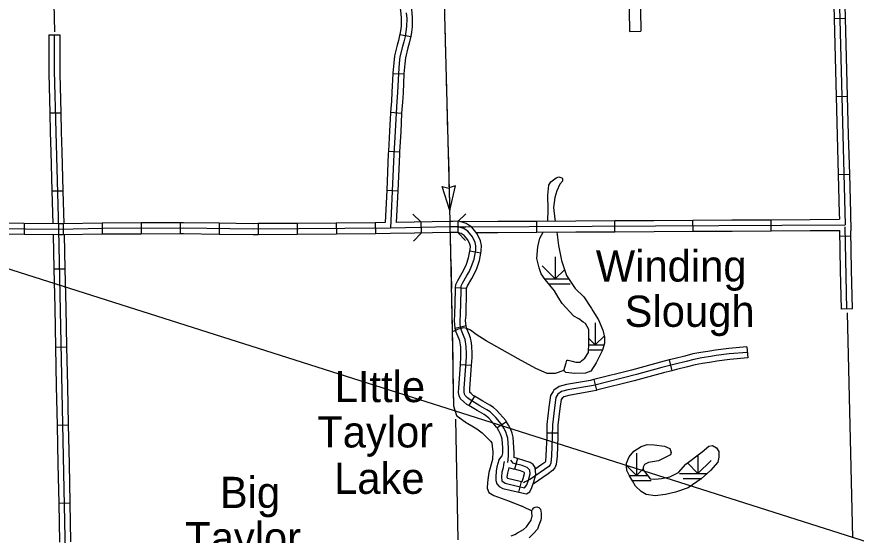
# Model space of a CAD drawing. Extents: x 1164457 to 1439835, y 1590918 to 1773502.
# Drawn here: x 1308056 to 1319414, y 1641151 to 1648165 of the extents above; entities that cross this region are included whole.
import ezdxf

# ---------------------------------------------------------------- set-up
doc = ezdxf.new("R2010")
doc.units = 0
for name, color, linetype in [('Level 32', 7, 'Continuous'), ('Level 35', 7, 'Continuous'), ('Level 38', 7, 'Continuous'), ('Level 43', 7, 'Continuous'), ('Level 44', 7, 'Continuous'), ('Level 45', 7, 'Continuous'), ('Level 46', 7, 'Continuous'), ('Level 47', 7, 'Continuous'), ('Level 5', 7, 'Continuous'), ('R_Draft', 7, 'Continuous')]:
    doc.layers.add(name, color=color, linetype=linetype)

msp = doc.modelspace()

# ---------------------------------------------------------------- linework, layer by layer
at = {"layer": 'Level 32'}
for p, q in [((1313238, 1647927), (1313386, 1647900)), ((1313144, 1647399), (1313294, 1647392)), ((1313114, 1646874), (1313263, 1646862)), ((1313085, 1646345), (1313235, 1646337)), ((1313061, 1645817), (1313211, 1645810)), ((1308156, 1645368), (1308155, 1645218)), ((1308682, 1645365), (1308685, 1645215)), ((1309210, 1645373), (1309212, 1645223)), ((1309739, 1645375), (1309739, 1645225)), ((1310267, 1645377), (1310267, 1645227)), ((1310796, 1645371), (1310794, 1645221)), ((1311322, 1645366), (1311324, 1645216)), ((1311850, 1645370), (1311852, 1645220)), ((1312378, 1645374), (1312380, 1645224)), ((1312906, 1645379), (1312908, 1645229)), ((1313524, 1645389), (1313527, 1645239)), ((1314024, 1645396), (1314022, 1645246)), ((1314334, 1644965), (1314187, 1644993)), ((1314143, 1644490), (1313993, 1644497)), ((1314135, 1643985), (1313989, 1643948)), ((1314208, 1643445), (1314058, 1643456)), ((1314250, 1643032), (1314172, 1642904)), ((1314682, 1642683), (1314555, 1642603)), ((1314830, 1642187), (1314791, 1642043)), ((1314850, 1641734), (1314885, 1641879))]:
    msp.add_line(p, q, dxfattribs=at)
for points in [[(1313225, 1648426), (1313232, 1648378), (1313252, 1648210), (1313258, 1648140), (1313255, 1648040), (1313248, 1647977), (1313238, 1647927)], [(1313373, 1648449), (1313381, 1648398), (1313401, 1648225), (1313408, 1648145), (1313405, 1648029), (1313396, 1647955), (1313386, 1647900)], [(1313326, 1648217), (1313333, 1648142), (1313330, 1648034), (1313322, 1647966), (1313309, 1647899), (1313294, 1647825), (1313275, 1647763), (1313241, 1647622), (1313231, 1647536), (1313219, 1647399), (1313207, 1647142), (1313200, 1647018), (1313188, 1646860), (1313176, 1646614), (1313158, 1646305), (1313113, 1645306)], [(1313238, 1647927), (1313236, 1647914), (1313221, 1647843), (1313203, 1647783), (1313167, 1647636), (1313156, 1647543), (1313145, 1647404), (1313144, 1647399)], [(1313386, 1647900), (1313383, 1647884), (1313366, 1647806), (1313347, 1647743), (1313315, 1647609), (1313305, 1647528), (1313294, 1647394), (1313294, 1647392)], [(1313144, 1647399), (1313133, 1647146), (1313125, 1647023), (1313114, 1646874)], [(1313294, 1647392), (1313282, 1647138), (1313274, 1647012), (1313263, 1646862)], [(1313114, 1646874), (1313113, 1646865), (1313101, 1646618), (1313085, 1646345)], [(1313263, 1646862), (1313263, 1646856), (1313251, 1646610), (1313235, 1646337)], [(1313085, 1646345), (1313083, 1646309), (1313061, 1645817)], [(1313235, 1646337), (1313233, 1646301), (1313211, 1645810)], [(1313061, 1645817), (1313041, 1645380)], [(1313211, 1645810), (1313191, 1645382)], [(1308156, 1645368), (1307628, 1645373)], [(1308682, 1645365), (1308622, 1645364), (1308156, 1645368)], [(1309210, 1645373), (1308682, 1645365)], [(1309739, 1645375), (1309221, 1645374), (1309210, 1645373)], [(1310267, 1645377), (1309739, 1645375)], [(1310796, 1645371), (1310314, 1645378), (1310267, 1645377)], [(1311322, 1645366), (1311256, 1645365), (1310796, 1645371)], [(1311850, 1645370), (1311322, 1645366)], [(1312378, 1645374), (1311850, 1645370)], [(1312906, 1645379), (1312378, 1645374)], [(1313041, 1645380), (1312906, 1645379)], [(1313433, 1645387), (1313191, 1645382)], [(1313962, 1645397), (1313922, 1645397), (1313433, 1645387)], [(1314334, 1644965), (1314341, 1644998), (1314343, 1645070), (1314331, 1645135), (1314286, 1645230), (1314211, 1645318), (1314164, 1645351), (1314135, 1645369), (1314095, 1645383), (1314049, 1645396), (1313983, 1645398), (1313962, 1645397)], [(1314060, 1644131), (1314067, 1644462), (1314069, 1644523), (1314088, 1644562), (1314147, 1644663), (1314176, 1644716), (1314210, 1644789), (1314243, 1644886), (1314266, 1645006), (1314268, 1645065), (1314259, 1645112), (1314223, 1645189), (1314160, 1645263), (1314123, 1645288), (1314103, 1645301), (1314073, 1645311), (1314038, 1645321), (1313983, 1645323), (1313924, 1645322), (1313113, 1645306), (1311256, 1645290), (1310314, 1645303), (1309222, 1645299), (1308622, 1645289), (1307282, 1645301)], [(1308155, 1645218), (1307627, 1645223)], [(1309212, 1645223), (1308685, 1645215)], [(1309739, 1645225), (1309223, 1645224), (1309212, 1645223)], [(1310267, 1645227), (1309739, 1645225)], [(1310794, 1645221), (1310313, 1645228), (1310267, 1645227)], [(1311324, 1645216), (1311256, 1645215), (1310794, 1645221)], [(1311852, 1645220), (1311324, 1645216)], [(1312380, 1645224), (1311852, 1645220)], [(1312908, 1645229), (1312380, 1645224)], [(1313436, 1645237), (1313114, 1645231), (1312908, 1645229)], [(1313964, 1645247), (1313925, 1645247), (1313436, 1645237)], [(1314187, 1644993), (1314191, 1645015), (1314193, 1645059), (1314187, 1645088), (1314159, 1645148), (1314109, 1645207), (1314082, 1645225), (1314071, 1645232), (1314050, 1645239), (1314022, 1645246), (1313982, 1645248), (1313964, 1645247)], [(1308685, 1645215), (1308622, 1645214), (1308155, 1645218)], [(1313993, 1644497), (1313995, 1644541), (1314022, 1644598), (1314082, 1644700), (1314109, 1644750), (1314141, 1644817), (1314170, 1644905), (1314187, 1644993)], [(1314143, 1644490), (1314144, 1644504), (1314154, 1644527), (1314213, 1644626), (1314243, 1644682), (1314280, 1644761), (1314316, 1644867), (1314334, 1644965)], [(1313989, 1643948), (1313987, 1643955), (1313981, 1643999), (1313979, 1644061), (1313985, 1644134), (1313992, 1644465), (1313993, 1644497)], [(1314135, 1643985), (1314135, 1643985), (1314130, 1644013), (1314129, 1644058), (1314135, 1644127), (1314141, 1644460), (1314143, 1644490)], [(1314701, 1642134), (1314710, 1642218), (1314709, 1642262), (1314708, 1642335), (1314699, 1642464), (1314688, 1642506), (1314671, 1642548), (1314645, 1642601), (1314610, 1642657), (1314537, 1642745), (1314494, 1642790), (1314461, 1642818), (1314418, 1642848), (1314322, 1642901), (1314189, 1642981), (1314153, 1643010), (1314122, 1643041), (1314114, 1643059), (1314109, 1643089), (1314111, 1643141), (1314141, 1643560), (1314141, 1643610), (1314138, 1643701), (1314134, 1643738), (1314128, 1643767), (1314123, 1643798), (1314111, 1643832), (1314074, 1643921), (1314061, 1643970), (1314056, 1644006), (1314054, 1644059), (1314060, 1644131)], [(1314208, 1643445), (1314216, 1643557), (1314216, 1643611), (1314213, 1643707), (1314208, 1643750), (1314202, 1643781), (1314196, 1643817), (1314181, 1643859), (1314145, 1643945), (1314135, 1643985)], [(1314058, 1643456), (1314066, 1643563), (1314066, 1643610), (1314063, 1643695), (1314059, 1643727), (1314054, 1643754), (1314050, 1643779), (1314041, 1643805), (1314002, 1643898), (1313989, 1643948)], [(1314172, 1642904), (1314146, 1642919), (1314103, 1642955), (1314059, 1642998), (1314042, 1643037), (1314034, 1643083), (1314036, 1643145), (1314058, 1643456)], [(1314250, 1643032), (1314232, 1643043), (1314203, 1643066), (1314186, 1643083), (1314184, 1643094), (1314186, 1643137), (1314208, 1643445)], [(1314682, 1642683), (1314671, 1642701), (1314593, 1642794), (1314546, 1642844), (1314507, 1642878), (1314457, 1642912), (1314360, 1642966), (1314250, 1643032)], [(1314555, 1642603), (1314549, 1642613), (1314480, 1642695), (1314443, 1642736), (1314415, 1642759), (1314378, 1642785), (1314285, 1642836), (1314172, 1642904)], [(1314785, 1642200), (1314784, 1642263), (1314783, 1642338), (1314773, 1642477), (1314759, 1642530), (1314740, 1642579), (1314710, 1642638), (1314682, 1642683)], [(1314578, 1642164), (1314623, 1642224), (1314634, 1642261), (1314633, 1642332), (1314625, 1642452), (1314616, 1642483), (1314603, 1642518), (1314579, 1642565), (1314555, 1642603)], [(1314578, 1642164), (1314563, 1642122), (1314553, 1642074), (1314542, 1642015), (1314538, 1641940), (1314540, 1641891), (1314551, 1641844), (1314585, 1641808), (1314631, 1641783), (1314832, 1641738), (1314850, 1641734)], [(1314651, 1642146), (1314642, 1642109), (1314636, 1642062), (1314620, 1642003), (1314613, 1641941), (1314621, 1641885), (1314664, 1641853), (1314849, 1641811), (1314926, 1641792), (1314959, 1641833), (1314981, 1641894), (1315004, 1641979), (1314998, 1642031), (1314960, 1642069), (1314896, 1642092), (1314798, 1642118), (1314772, 1642126), (1314743, 1642165)], [(1314830, 1642187), (1314785, 1642200)], [(1314850, 1641734), (1314953, 1641709), (1314997, 1641736), (1315025, 1641795), (1315052, 1641871), (1315081, 1641974), (1315070, 1642066), (1315041, 1642109), (1315001, 1642134), (1314919, 1642163), (1314830, 1642187)], [(1314715, 1642064), (1314694, 1641989), (1314689, 1641942), (1314691, 1641926), (1314696, 1641923), (1314867, 1641884), (1314885, 1641879)], [(1314791, 1642043), (1314778, 1642046), (1314715, 1642064)], [(1314885, 1641879), (1314895, 1641877), (1314909, 1641916), (1314928, 1641985), (1314927, 1641996), (1314919, 1642004), (1314873, 1642020), (1314791, 1642043)]]:
    msp.add_lwpolyline(points, dxfattribs=at)
at = {"layer": 'Level 35'}
for points in [[(1315458, 1643378), (1315341, 1643338), (1315234, 1643338), (1315077, 1643406), (1314841, 1643536), (1314409, 1643780), (1314271, 1643865), (1314195, 1643923), (1314147, 1643946), (1314097, 1643956), (1314067, 1643947), (1314028, 1643939), (1314001, 1643923), (1313949, 1643902)], [(1314745, 1641141), (1314794, 1641159), (1314830, 1641181), (1314912, 1641229), (1314953, 1641266), (1314986, 1641308), (1315018, 1641353), (1315028, 1641415), (1315027, 1641453), (1315027, 1641481), (1315032, 1641500), (1315053, 1641521), (1315070, 1641532), (1315094, 1641534), (1315119, 1641526), (1315144, 1641504), (1315150, 1641451), (1315150, 1641385), (1315146, 1641352), (1315120, 1641285), (1315102, 1641231), (1315046, 1641175), (1314990, 1641116)]]:
    msp.add_lwpolyline(points, dxfattribs=at)
at = {"layer": 'Level 38'}
for points in [[(1313416, 1645493), (1313524, 1645389)], [(1314024, 1645396), (1314131, 1645501)], [(1313527, 1645239), (1313423, 1645131)], [(1314127, 1645139), (1314022, 1645246)]]:
    msp.add_lwpolyline(points, dxfattribs=at)
at = {"layer": 'Level 43'}
for p, q in [((1313814, 1645871), (1313902, 1645848)), ((1313914, 1645542), (1313814, 1645871)), ((1313991, 1645877), (1313903, 1645852)), ((1313914, 1645542), (1313991, 1645877))]:
    msp.add_line(p, q, dxfattribs=at)
for points in [[(1313833, 1648528), (1313912, 1645644), (1313917, 1645325), (1313922, 1645173), (1313949, 1643902), (1313965, 1642894)], [(1313846, 1648049), (1313851, 1647851)], [(1313851, 1647851), (1313857, 1647654)], [(1313860, 1647522), (1313871, 1647126)], [(1313875, 1646994), (1313886, 1646598)], [(1313890, 1646466), (1313900, 1646070)], [(1313904, 1645938), (1313912, 1645644), (1313914, 1645542)], [(1313915, 1645448), (1313916, 1645397)], [(1313919, 1645247), (1313922, 1645173), (1313925, 1645014)], [(1313928, 1644883), (1313932, 1644685)], [(1313932, 1644685), (1313936, 1644487)], [(1313939, 1644355), (1313947, 1643959)], [(1313950, 1643827), (1313956, 1643431)], [(1313958, 1643299), (1313965, 1642903)], [(1313965, 1642903), (1314004, 1642772), (1314139, 1642672), (1314212, 1642631), (1314283, 1642590), (1314354, 1642535), (1314444, 1642447), (1314468, 1642421), (1314486, 1642399), (1314489, 1642352), (1314497, 1642284), (1314491, 1642177), (1314442, 1641999), (1314423, 1641864), (1314420, 1641785), (1314442, 1641727), (1314511, 1641686), (1314711, 1641615), (1314905, 1641538), (1315027, 1641481)], [(1313965, 1642903), (1314004, 1642772), (1314053, 1642735)], [(1314161, 1642660), (1314212, 1642631), (1314283, 1642590), (1314354, 1642535), (1314444, 1642447), (1314468, 1642421), (1314471, 1642418)], [(1314496, 1642292), (1314497, 1642284), (1314491, 1642177), (1314442, 1641999), (1314429, 1641903)], [(1314425, 1641773), (1314442, 1641727), (1314511, 1641686), (1314711, 1641615), (1314762, 1641595)], [(1314885, 1641546), (1314905, 1641538), (1315027, 1641481)]]:
    msp.add_lwpolyline(points, dxfattribs=at)
at = {"layer": 'Level 44'}
for p, q in [((1315342, 1644918), (1315342, 1644618)), ((1315342, 1644618), (1315165, 1644795)), ((1315342, 1644618), (1315466, 1644743)), ((1315202, 1644618), (1315524, 1644618)), ((1315255, 1644550), (1315542, 1644550)), ((1315883, 1644026), (1315883, 1643726)), ((1315883, 1643726), (1315795, 1643814)), ((1315883, 1643726), (1316007, 1643850)), ((1315792, 1643658), (1315981, 1643658)), ((1315793, 1643726), (1316000, 1643726)), ((1316441, 1642259), (1316441, 1641959)), ((1317273, 1642237), (1317273, 1641987)), ((1317273, 1641987), (1317450, 1642163)), ((1316441, 1641959), (1316307, 1642093)), ((1316441, 1641959), (1316525, 1642043)), ((1317273, 1641987), (1317131, 1642129)), ((1316344, 1641959), (1316589, 1641959)), ((1317023, 1641987), (1317399, 1641987)), ((1316385, 1641890), (1316641, 1641890)), ((1317073, 1641918), (1317323, 1641918))]:
    msp.add_line(p, q, dxfattribs=at)
at = {"layer": 'Level 45'}
for p, q in [((1319116, 1648142), (1319266, 1648146)), ((1308488, 1647921), (1308638, 1647921)), ((1319144, 1647087), (1319293, 1647091)), ((1308502, 1646864), (1308652, 1646867)), ((1319171, 1646031), (1319321, 1646035)), ((1308532, 1645808), (1308681, 1645812)), ((1315094, 1645251), (1315093, 1645401)), ((1316150, 1645257), (1316149, 1645407)), ((1317206, 1645263), (1317205, 1645413)), ((1318262, 1645269), (1318261, 1645419)), ((1319343, 1645195), (1319193, 1645192)), ((1308558, 1644753), (1308708, 1644756)), ((1319363, 1644213), (1319213, 1644210)), ((1308580, 1643697), (1308730, 1643700)), ((1317935, 1643699), (1317948, 1643549)), ((1316884, 1643522), (1316921, 1643376)), ((1315862, 1643256), (1315899, 1643111)), ((1308602, 1642641), (1308752, 1642644)), ((1315228, 1642537), (1315378, 1642535)), ((1308624, 1641585), (1308774, 1641589))]:
    msp.add_line(p, q, dxfattribs=at)
for points in [[(1318752, 1665034), (1318876, 1661383), (1318877, 1661354), (1318885, 1661302), (1318888, 1661264), (1318884, 1661122), (1319013, 1655865), (1319072, 1653218), (1319114, 1651358), (1319127, 1650560), (1319264, 1645351)], [(1319102, 1648670), (1319116, 1648142)], [(1319252, 1648674), (1319266, 1648146)], [(1319116, 1648142), (1319130, 1647615)], [(1319266, 1648146), (1319280, 1647619)], [(1308488, 1647921), (1308488, 1647433), (1308489, 1647392)], [(1308563, 1647921), (1308563, 1647434), (1308583, 1646605), (1308622, 1645289), (1308722, 1640458), (1308719, 1640387), (1308711, 1640372)], [(1308638, 1647921), (1308638, 1647435), (1308639, 1647395)], [(1319130, 1647615), (1319144, 1647087)], [(1319280, 1647619), (1319293, 1647091)], [(1308489, 1647392), (1308502, 1646864)], [(1308639, 1647395), (1308652, 1646867)], [(1319144, 1647087), (1319157, 1646559)], [(1319293, 1647091), (1319307, 1646563)], [(1308502, 1646864), (1308508, 1646603), (1308516, 1646336)], [(1308652, 1646867), (1308658, 1646607), (1308666, 1646340)], [(1319157, 1646559), (1319171, 1646031)], [(1319307, 1646563), (1319321, 1646035)], [(1308516, 1646336), (1308532, 1645808)], [(1308666, 1646340), (1308681, 1645812)], [(1319171, 1646031), (1319185, 1645503)], [(1319321, 1646035), (1319335, 1645507)], [(1308532, 1645808), (1308545, 1645365)], [(1308681, 1645812), (1308695, 1645365)], [(1319185, 1645503), (1319187, 1645425)], [(1319335, 1645507), (1319341, 1645268)], [(1314038, 1645321), (1314112, 1645321), (1314132, 1645321), (1319264, 1645350)], [(1314050, 1645395), (1314565, 1645398)], [(1314565, 1645398), (1315093, 1645401)], [(1315093, 1645401), (1315621, 1645404)], [(1315621, 1645404), (1316149, 1645407)], [(1316149, 1645407), (1316677, 1645410)], [(1316677, 1645410), (1317205, 1645413)], [(1317205, 1645413), (1317733, 1645416)], [(1317733, 1645416), (1318261, 1645419)], [(1318261, 1645419), (1318789, 1645422)], [(1318789, 1645422), (1319187, 1645425)], [(1314272, 1645247), (1314566, 1645248)], [(1314566, 1645248), (1315094, 1645251)], [(1315094, 1645251), (1315622, 1645254)], [(1315622, 1645254), (1316150, 1645257)], [(1316150, 1645257), (1316678, 1645260)], [(1316678, 1645260), (1317206, 1645263)], [(1317206, 1645263), (1317734, 1645266)], [(1317734, 1645266), (1318262, 1645269)], [(1318262, 1645269), (1318790, 1645272)], [(1318790, 1645272), (1319191, 1645275)], [(1319202, 1644737), (1319191, 1645275)], [(1319288, 1644211), (1319265, 1645321)], [(1319352, 1644741), (1319341, 1645268)], [(1308548, 1645214), (1308558, 1644753)], [(1308698, 1645215), (1308708, 1644756)], [(1308558, 1644753), (1308569, 1644225)], [(1308708, 1644756), (1308719, 1644228)], [(1319213, 1644210), (1319202, 1644737)], [(1319363, 1644213), (1319352, 1644741)], [(1308569, 1644225), (1308580, 1643697)], [(1308719, 1644228), (1308730, 1643700)], [(1308580, 1643697), (1308591, 1643169)], [(1308730, 1643700), (1308741, 1643172)], [(1317406, 1643637), (1317311, 1643623), (1317203, 1643603), (1317094, 1643575), (1316945, 1643537), (1316884, 1643522)], [(1317935, 1643699), (1317689, 1643678), (1317508, 1643654), (1317434, 1643642), (1317406, 1643637)], [(1317942, 1643624), (1317697, 1643603), (1317519, 1643580), (1317446, 1643568), (1317323, 1643549), (1317219, 1643530), (1317112, 1643502), (1316964, 1643465), (1316786, 1643419), (1316440, 1643325), (1315878, 1643183), (1315832, 1643171), (1315510, 1643116), (1315427, 1643093), (1315379, 1643058), (1315349, 1643013), (1315332, 1642872), (1315304, 1642644), (1315302, 1642489), (1315291, 1642223), (1315282, 1642126), (1315271, 1642102), (1315254, 1642079), (1315007, 1641909), (1314933, 1641874), (1314913, 1641859)], [(1316884, 1643522), (1316767, 1643492), (1316421, 1643397), (1316374, 1643385)], [(1317948, 1643549), (1317705, 1643528), (1317530, 1643506), (1317458, 1643494), (1317429, 1643489)], [(1317429, 1643489), (1317336, 1643475), (1317235, 1643456), (1317131, 1643430), (1316982, 1643392), (1316921, 1643376)], [(1316374, 1643385), (1315862, 1643256)], [(1316921, 1643376), (1316805, 1643347), (1316459, 1643252), (1316411, 1643240)], [(1315862, 1643256), (1315859, 1643256), (1315817, 1643245), (1315494, 1643189), (1315394, 1643162), (1315324, 1643111), (1315314, 1643095)], [(1316411, 1643240), (1315899, 1643111)], [(1308591, 1643169), (1308602, 1642641)], [(1308741, 1643172), (1308752, 1642644)], [(1315314, 1643095), (1315277, 1643040), (1315257, 1642881), (1315229, 1642649), (1315228, 1642537)], [(1315899, 1643111), (1315896, 1643110), (1315848, 1643098), (1315526, 1643043), (1315460, 1643025), (1315434, 1643006), (1315438, 1643011)], [(1315438, 1643011), (1315421, 1642986), (1315406, 1642863), (1315379, 1642639), (1315378, 1642535)], [(1308602, 1642641), (1308613, 1642113)], [(1308752, 1642644), (1308763, 1642116)], [(1315228, 1642537), (1315227, 1642491), (1315216, 1642228), (1315208, 1642146), (1315206, 1642141), (1315201, 1642134), (1315160, 1642106)], [(1315378, 1642535), (1315377, 1642487), (1315366, 1642218), (1315355, 1642106), (1315335, 1642063), (1315306, 1642024), (1315245, 1641982)], [(1308613, 1642113), (1308624, 1641585)], [(1308763, 1642116), (1308774, 1641589)], [(1315160, 1642106), (1315072, 1642045)], [(1315245, 1641982), (1315042, 1641843)], [(1308774, 1641589), (1308785, 1641061)], [(1308624, 1641585), (1308635, 1641058)]]:
    msp.add_lwpolyline(points, dxfattribs=at)
at = {"layer": 'Level 46'}
for points in [[(1316307, 1650494), (1316348, 1647968), (1316498, 1647971)], [(1316457, 1650494), (1316498, 1647971)]]:
    msp.add_lwpolyline(points, dxfattribs=at)
at = {"layer": 'Level 47'}
for points in [[(1315241, 1645402), (1315247, 1645557), (1315242, 1645752), (1315255, 1645886), (1315283, 1645932), (1315356, 1645988), (1315392, 1645999), (1315431, 1645987), (1315441, 1645977), (1315438, 1645941), (1315405, 1645900), (1315361, 1645810), (1315337, 1645719), (1315320, 1645585), (1315334, 1645429), (1315339, 1645403)], [(1315752, 1644016), (1315720, 1644032), (1315659, 1644077), (1315593, 1644115), (1315434, 1644285), (1315382, 1644373), (1315330, 1644455), (1315207, 1644611), (1315152, 1644685), (1315124, 1644770), (1315094, 1644896), (1315106, 1645051), (1315134, 1645168), (1315177, 1645252)], [(1315363, 1645253), (1315387, 1645072), (1315426, 1644866)], [(1315426, 1644866), (1315492, 1644666), (1315612, 1644488), (1315727, 1644376), (1315834, 1644217), (1315852, 1644187), (1315925, 1644065)], [(1315925, 1644065), (1315987, 1643924), (1316007, 1643831), (1316007, 1643748), (1315979, 1643655), (1315897, 1643483), (1315822, 1643370), (1315749, 1643343), (1315606, 1643337), (1315486, 1643354), (1315458, 1643378), (1315489, 1643485), (1315497, 1643518), (1315503, 1643519), (1315517, 1643520), (1315569, 1643507), (1315621, 1643492), (1315679, 1643493), (1315699, 1643510)], [(1315699, 1643510), (1315741, 1643548), (1315791, 1643625), (1315794, 1643748), (1315798, 1643935), (1315752, 1644016)], [(1317142, 1641793), (1316969, 1641732), (1316835, 1641700), (1316692, 1641682), (1316574, 1641702), (1316506, 1641740), (1316428, 1641816), (1316388, 1641886), (1316345, 1641956), (1316312, 1642027), (1316307, 1642087), (1316307, 1642125), (1316340, 1642213), (1316403, 1642289), (1316503, 1642349), (1316586, 1642377), (1316682, 1642375), (1316818, 1642357), (1316891, 1642324), (1316911, 1642269), (1316903, 1642238), (1316840, 1642206), (1316737, 1642158)], [(1316737, 1642158), (1316604, 1642133), (1316551, 1642107), (1316531, 1642070), (1316531, 1642035), (1316579, 1641972), (1316627, 1641914), (1316687, 1641911), (1316778, 1641916), (1316893, 1641941), (1317009, 1641997), (1317110, 1642113), (1317331, 1642281), (1317419, 1642357), (1317469, 1642364), (1317522, 1642334), (1317557, 1642284), (1317557, 1642208), (1317540, 1642138), (1317444, 1642027), (1317316, 1641914), (1317142, 1641793)]]:
    msp.add_lwpolyline(points, dxfattribs=at)
at = {"layer": 'Level 5'}
for points in [[(1308506, 1650431), (1308566, 1647961)], [(1319293, 1644159), (1319365, 1641114)], [(1314027, 1641088), (1313996, 1642722)]]:
    msp.add_lwpolyline(points, dxfattribs=at)
at = {"layer": 'R_Draft'}
msp.add_line((1375114, 1623387), (1297809, 1647974), dxfattribs=at)

# ---------------------------------------------------------------- texts
at = {"layer": 'Level 35'}
for s, height, p in [('Winding', 422.4, (1315890, 1644583)), ('Slough', 422.4, (1316280, 1643970)), ('LIttle', 422, (1312358, 1642951)), ('Taylor', 422, (1312122, 1642338)), ('Lake', 422, (1312350, 1641710)), ('Big', 422, (1310804, 1641519)), ('Taylor', 422, (1310335, 1640906))]:
    msp.add_text(s, height=height, dxfattribs=at).set_placement(p)

doc.saveas('drawing.dxf')
